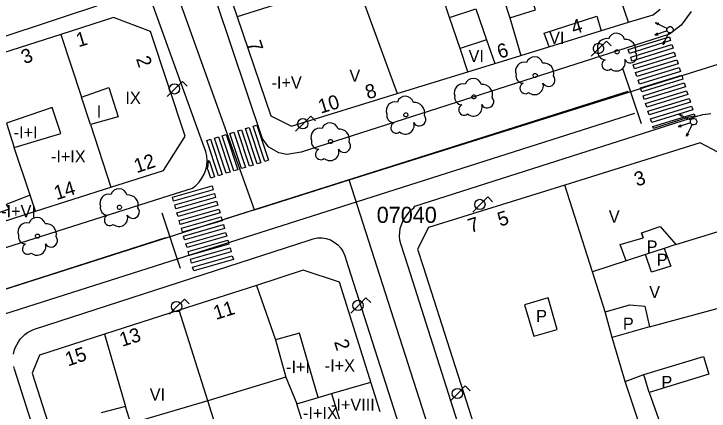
# Model space of a CAD drawing. Extents: x 282771 to 285132, y 4823109 to 4825496.
# Drawn here: x 284977.7 to 285063.7, y 4823777.7 to 4823826.8 of the extents above; entities that cross this region are included whole.
import ezdxf

# ---------------------------------------------------------------- set-up
doc = ezdxf.new("R2010")
doc.units = 0
for name, color, linetype in [('ACERA-BORDILLO', 7, 'Continuous'), ('ARBOL', 7, 'Continuous'), ('CALLE-EJE', 7, 'Continuous'), ('EDIFICIO', 7, 'Continuous'), ('FAROLA', 7, 'Continuous'), ('INTERIOR-EDIFICIO', 7, 'Continuous'), ('MEDIANERA', 7, 'Continuous'), ('NUM-LOCAL', 7, 'Continuous'), ('NUM-PORTAL', 7, 'Continuous'), ('NUM-VADO', 7, 'Continuous'), ('PASO-PEATONES', 7, 'Continuous'), ('SEMAFORO', 7, 'Continuous'), ('SENAL-VIARIA', 7, 'Continuous'), ('TXT-ALTURA-EDIFICIO', 7, 'Continuous'), ('VERTICE-RTM', 7, 'Continuous')]:
    doc.layers.add(name, color=color, linetype=linetype)

msp = doc.modelspace()

# ---------------------------------------------------------------- linework, layer by layer
at = {"layer": 'ACERA-BORDILLO'}
for points in [[(285061.497, 4823827.077), (285060.267, 4823825.387), (285058.817, 4823824.297), (285013.217, 4823809.716), (285011.467, 4823809.416), (285010.447, 4823809.616), (285009.237, 4823810.296), (285008.447, 4823811.366), (284987.527, 4823873.619)], [(284996.897, 4823804.346), (284999.757, 4823805.256), (285000.207, 4823805.596), (285000.607, 4823806.006), (285000.947, 4823806.466), (285001.217, 4823806.976), (285001.417, 4823807.506), (285001.537, 4823808.066), (285001.577, 4823808.636), (285001.537, 4823809.206), (285001.427, 4823809.766), (285001.227, 4823810.306), (284994.917, 4823827.786), (284994.407, 4823828.086), (284993.867, 4823828.336), (284993.307, 4823828.526), (284992.727, 4823828.656), (284992.137, 4823828.726), (284991.547, 4823828.746), (284990.957, 4823828.696), (284990.367, 4823828.586), (284989.807, 4823828.416), (284989.257, 4823828.196), (284921.326, 4823805.735)], [(285054.041, 4823708.861), (285026.457, 4823795.556), (285025.557, 4823798.376), (285025.457, 4823798.836), (285025.407, 4823799.306), (285025.427, 4823799.776), (285025.497, 4823800.246), (285025.627, 4823800.706), (285025.807, 4823801.146), (285026.047, 4823801.556), (285026.327, 4823801.936), (285026.767, 4823802.496), (285027.187, 4823802.816), (285027.297, 4823803.016), (285062.336, 4823814.181), (285062.636, 4823814.269), (285062.946, 4823814.345), (285063.264, 4823814.408), (285063.589, 4823814.457), (285063.922, 4823814.49)], [(284969.236, 4823795.556), (284996.897, 4823804.346)], [(284977.627, 4823784.728), (284977.715, 4823785.124), (284977.844, 4823785.513), (284978.014, 4823785.89), (284978.221, 4823786.246), (284978.463, 4823786.578), (284978.734, 4823786.88), (284979.03, 4823787.149), (284979.344, 4823787.383), (284979.671, 4823787.58), (284980.006, 4823787.741), (284980.342, 4823787.867), (285004.157, 4823795.556), (285014.217, 4823798.806), (285014.727, 4823798.996), (285015.267, 4823799.096), (285015.807, 4823799.106), (285016.337, 4823799.016), (285016.857, 4823798.846), (285017.327, 4823798.586), (285017.757, 4823798.246), (285018.117, 4823797.846), (285018.407, 4823797.386), (285018.617, 4823796.886), (285019.047, 4823795.556), (285047.469, 4823706.836)], [(285005.858, 4823694.648), (284977.76, 4823782.846), (284977.666, 4823783.192)]]:
    msp.add_lwpolyline(points, dxfattribs=at)
at = {"layer": 'ARBOL'}
for centre, major_axis, start_param, end_param in [((285050.987, 4823822.637), (0.607, 0.913), 0.332575, 2.516406), ((285052.247, 4823823.367), (0.575, 0.865), 5.572236, 8.115915), ((285053.377, 4823822.367), (0.705, 1.06), 5.037999, 6.971239), ((285050.877, 4823822.067), (-0.518, -0.779), 5.100242, 6.837427), ((285053.987, 4823821.537), (-0.441, -0.664), 5.804717, 9.121341), ((285042.107, 4823820.447), (0.575, 0.865), 5.57263, 8.116309), ((285051.117, 4823820.517), (-0.372, -0.56), 4.142714, 7.558948), ((285052.257, 4823820.817), (-0.601, -0.904), 6.153644, 8.753721), ((285040.847, 4823819.717), (0.608, 0.913), 0.332968, 2.516799), ((285043.237, 4823819.447), (0.705, 1.059), 5.038392, 6.971633), ((285040.737, 4823819.147), (-0.518, -0.779), 5.100635, 6.83782), ((285034.527, 4823817.787), (0.576, 0.864), 5.572939, 8.116618), ((285043.847, 4823818.617), (-0.441, -0.663), 5.805111, 9.121735), ((285033.267, 4823817.057), (0.608, 0.913), 0.333278, 2.517109), ((285035.657, 4823816.787), (0.705, 1.059), 5.038702, 6.971942), ((285040.977, 4823817.597), (-0.372, -0.559), 4.143108, 7.559342), ((285042.117, 4823817.897), (-0.601, -0.904), 6.154037, 8.754115), ((285024.857, 4823814.837), (0.608, 0.913), 0.333592, 2.517423), ((285026.117, 4823815.567), (0.576, 0.864), 5.573254, 8.116932), ((285027.247, 4823814.567), (0.706, 1.059), 5.039016, 6.972257), ((285033.157, 4823816.487), (-0.519, -0.779), 5.100945, 6.83813), ((285036.267, 4823815.957), (-0.442, -0.663), 5.80542, 9.122044), ((285033.397, 4823814.937), (-0.372, -0.559), 4.143417, 7.559651), ((285034.537, 4823815.237), (-0.602, -0.904), 6.154347, 8.754424), ((285024.747, 4823814.267), (-0.519, -0.778), 5.101259, 6.838444), ((285027.857, 4823813.737), (-0.442, -0.663), 5.805735, 9.122359), ((285016.797, 4823812.286), (0.576, 0.864), 5.573638, 8.117317), ((285024.987, 4823812.717), (-0.373, -0.559), 4.143732, 7.559966), ((285026.127, 4823813.017), (-0.602, -0.903), 6.154661, 8.754739), ((285015.537, 4823811.556), (0.609, 0.912), 0.333976, 2.517807), ((285017.927, 4823811.286), (0.706, 1.059), 5.0394, 6.972641), ((285015.427, 4823810.986), (-0.519, -0.778), 5.101643, 6.838828), ((285018.537, 4823810.456), (-0.442, -0.663), 5.806119, 9.122743), ((285015.667, 4823809.436), (-0.373, -0.559), 4.144116, 7.56035), ((285016.807, 4823809.736), (-0.602, -0.903), 6.155045, 8.755123), ((284990.667, 4823804.136), (0.577, 0.863), 5.574664, 8.118343), ((284989.407, 4823803.406), (0.61, 0.912), 0.335002, 2.518833), ((284991.797, 4823803.136), (0.707, 1.058), 5.040426, 6.973667), ((284989.297, 4823802.836), (-0.52, -0.778), 5.102669, 6.839854), ((284992.407, 4823802.306), (-0.443, -0.662), 5.807145, 9.123769), ((284980.527, 4823800.586), (0.577, 0.863), 5.57508, 8.118758), ((284989.537, 4823801.286), (-0.373, -0.559), 4.145142, 7.561376), ((284990.677, 4823801.586), (-0.603, -0.902), 6.156071, 8.756149), ((284979.267, 4823799.856), (0.61, 0.912), 0.335418, 2.519249), ((284981.657, 4823799.586), (0.708, 1.058), 5.040842, 6.974083), ((284979.157, 4823799.286), (-0.52, -0.777), 5.103085, 6.84027), ((284982.267, 4823798.756), (-0.443, -0.662), 5.807561, 9.124185), ((284979.397, 4823797.736), (-0.374, -0.558), 4.145558, 7.561792), ((284980.537, 4823798.036), (-0.604, -0.902), 6.156487, 8.756565)]:
    msp.add_ellipse(centre, major_axis=major_axis, ratio=0.999978, start_param=start_param, end_param=end_param, dxfattribs=at)
for centre, major_axis in [((285052.317, 4823822.107), (0.141, 0.212)), ((285042.177, 4823819.187), (0.141, 0.212)), ((285034.597, 4823816.527), (0.141, 0.212)), ((285026.187, 4823814.307), (0.141, 0.212)), ((285016.867, 4823811.026), (0.141, 0.212)), ((284990.737, 4823802.876), (0.141, 0.212)), ((284980.597, 4823799.326), (0.142, 0.212))]:
    msp.add_ellipse(centre, major_axis=major_axis, ratio=0.999978, dxfattribs=at)
at = {"layer": 'CALLE-EJE'}
for points in [[(285007.436, 4823802.587), (284996.257, 4823833.826)], [(285019.154, 4823806.295), (285070.357, 4823822.327)], [(285007.436, 4823802.587), (285019.154, 4823806.295)], [(285053.196, 4823700.236), (285019.154, 4823806.295)], [(285007.436, 4823802.587), (284971.332, 4823791.078)]]:
    msp.add_lwpolyline(points, dxfattribs=at)
at = {"layer": 'EDIFICIO'}
for points in [[(285000.487, 4823840.617), (285005.307, 4823826.426), (285009.467, 4823814.206), (285012.017, 4823812.896), (285025.117, 4823816.937), (285033.857, 4823819.627), (285040.397, 4823821.647), (285053.727, 4823825.757), (285056.797, 4823826.697), (285057.657, 4823827.387)], [(284971.897, 4823799.696), (284980.337, 4823802.396), (284989.677, 4823805.376), (284996.167, 4823807.446), (284998.727, 4823811.486), (284998.867, 4823811.696), (284994.567, 4823824.626), (284990.017, 4823826.336), (284983.497, 4823824.266), (284974.267, 4823821.326), (284965.797, 4823818.636), (284949.577, 4823813.486), (284938.947, 4823810.106), (284920.626, 4823804.285), (284919.076, 4823801.475), (284921.026, 4823795.555), (284921.496, 4823794.145), (284923.746, 4823787.385), (284927.266, 4823785.455), (284945.236, 4823791.185), (284958.926, 4823795.556), (284963.936, 4823797.156), (284971.897, 4823799.696)], [(285065.587, 4823809.287), (285062.607, 4823810.857), (285045.867, 4823805.637), (285028.997, 4823800.386), (285027.637, 4823797.696), (285028.307, 4823795.556), (285036.936, 4823768.666)], [(285023.006, 4823777.606), (285017.957, 4823793.626), (285013.477, 4823795.086), (285007.697, 4823793.226), (284998.137, 4823790.156), (284988.876, 4823787.196)], [(284988.876, 4823787.196), (284980.836, 4823784.616), (284979.916, 4823782.366), (284985.436, 4823765.216)]]:
    msp.add_lwpolyline(points, dxfattribs=at)
at = {"layer": 'FAROLA'}
for p, q in [((285051.007, 4823823.437), (285050.067, 4823822.507)), ((285051.597, 4823822.847), (285051.007, 4823823.437)), ((285050.067, 4823822.507), (285049.137, 4823821.567)), ((284998.523, 4823818.451), (284997.583, 4823817.521)), ((284999.113, 4823817.861), (284998.523, 4823818.451)), ((284997.583, 4823817.521), (284996.653, 4823816.581)), ((285014.406, 4823814.144), (285013.466, 4823813.214)), ((285014.996, 4823813.554), (285014.406, 4823814.144)), ((285013.466, 4823813.214), (285012.536, 4823812.274)), ((285036.325, 4823804.166), (285035.385, 4823803.236)), ((285036.915, 4823803.576), (285036.325, 4823804.166)), ((285035.385, 4823803.236), (285034.455, 4823802.296)), ((284998.792, 4823791.531), (284997.852, 4823790.601)), ((284999.382, 4823790.941), (284998.792, 4823791.531)), ((285021.243, 4823791.679), (285020.303, 4823790.749)), ((285021.833, 4823791.089), (285021.243, 4823791.679)), ((284997.852, 4823790.601), (284996.922, 4823789.661)), ((285020.303, 4823790.749), (285019.373, 4823789.809)), ((285033.541, 4823780.787), (285032.601, 4823779.857)), ((285034.131, 4823780.197), (285033.541, 4823780.787)), ((285032.601, 4823779.857), (285031.671, 4823778.917))]:
    msp.add_line(p, q, dxfattribs=at)
for centre in [(284997.543, 4823817.521), (285013.426, 4823813.214), (285035.345, 4823803.236), (284997.812, 4823790.601), (285020.263, 4823790.749), (285032.561, 4823779.857)]:
    msp.add_circle(centre, 0.638, dxfattribs=at)
msp.add_ellipse((285050.027, 4823822.507), major_axis=(0.353, 0.531), ratio=0.999978, dxfattribs=at)
at = {"layer": 'INTERIOR-EDIFICIO'}
for points in [[(284986.057, 4823816.516), (284989.437, 4823817.686), (284990.577, 4823814.076), (284987.157, 4823813.106), (284986.057, 4823816.516)], [(284977.717, 4823810.286), (284983.477, 4823811.986), (284982.427, 4823815.226), (284976.768, 4823813.283), (284977.717, 4823810.286)], [(285058.966, 4823795.607), (285056.595, 4823794.856), (285055.857, 4823797.026), (285053.446, 4823796.249), (285052.697, 4823798.277), (285055.567, 4823799.117), (285055.347, 4823799.727), (285057.667, 4823800.487), (285059.607, 4823798.297), (285058.157, 4823797.767), (285058.966, 4823795.607)], [(285040.877, 4823790.826), (285042.017, 4823786.936), (285044.927, 4823787.786), (285043.797, 4823791.676), (285040.877, 4823790.826)], [(285051.707, 4823786.797), (285050.867, 4823789.957), (285053.927, 4823790.807), (285055.767, 4823790.647), (285056.327, 4823788.087), (285051.707, 4823786.797)], [(285013.896, 4823774.726), (285012.686, 4823778.576), (285015.336, 4823779.356), (285014.016, 4823783.896), (285013.027, 4823787.306), (285010.056, 4823786.496), (285011.336, 4823781.856), (285001.656, 4823778.966), (284992.146, 4823776.136), (284991.466, 4823778.246), (284988.486, 4823777.476)], [(285055.546, 4823774.666), (285053.317, 4823781.336), (285055.627, 4823782.187), (285063.007, 4823784.417), (285063.677, 4823782.227), (285056.297, 4823779.997), (285057.906, 4823775.436), (285055.546, 4823774.666)]]:
    msp.add_lwpolyline(points, dxfattribs=at)
at = {"layer": 'MEDIANERA'}
for p, q in [((285037.987, 4823829.637), (285039.047, 4823826.297)), ((285014.187, 4823829.257), (285005.307, 4823826.426)), ((285031.607, 4823826.337), (285030.797, 4823828.767)), ((285032.887, 4823822.507), (285031.607, 4823826.337)), ((285039.047, 4823826.297), (285040.397, 4823821.647)), ((284983.497, 4823824.266), (284986.057, 4823816.516)), ((285036.185, 4823823.58), (285032.887, 4823822.507)), ((285036.185, 4823823.58), (285037.207, 4823820.657)), ((285033.857, 4823819.627), (285032.887, 4823822.507)), ((284987.157, 4823813.106), (284989.677, 4823805.376)), ((284979.667, 4823804.386), (284977.717, 4823810.286)), ((285049.277, 4823794.907), (285045.867, 4823805.637)), ((284980.337, 4823802.396), (284979.667, 4823804.386)), ((285059.607, 4823798.297), (285068.227, 4823800.927)), ((285055.347, 4823799.727), (285055.567, 4823799.117)), ((285058.157, 4823797.767), (285055.857, 4823797.026)), ((285053.446, 4823796.249), (285049.277, 4823794.907)), ((285053.446, 4823796.249), (285053.447, 4823796.247)), ((285050.867, 4823789.957), (285049.277, 4823794.907)), ((285007.697, 4823793.226), (285010.056, 4823786.496)), ((285056.327, 4823788.087), (285067.177, 4823791.037)), ((284988.876, 4823787.196), (284991.466, 4823778.246)), ((285053.317, 4823781.336), (285051.707, 4823786.797)), ((285011.336, 4823781.856), (285012.686, 4823778.576)), ((285056.297, 4823779.997), (285055.627, 4823782.187)), ((285015.336, 4823779.356), (285016.976, 4823779.836)), ((285016.976, 4823779.836), (285018.136, 4823776.066))]:
    msp.add_line(p, q, dxfattribs=at)
for points in [[(285053.727, 4823825.757), (285051.597, 4823832.017), (285057.757, 4823833.967)], [(285039.047, 4823826.297), (285042.227, 4823827.297), (285041.177, 4823830.637), (285037.987, 4823829.637)], [(285020.667, 4823829.137), (285021.617, 4823826.507), (285025.117, 4823816.937)], [(285031.607, 4823826.337), (285034.837, 4823827.437), (285036.185, 4823823.58)], [(285043.927, 4823822.737), (285043.297, 4823824.427), (285049.817, 4823826.527), (285050.377, 4823824.717)], [(284979.667, 4823804.386), (284976.697, 4823803.246), (284977.097, 4823802.656), (284975.017, 4823801.956), (284974.687, 4823802.646), (284971.254, 4823801.688)], [(285003.986, 4823771.596), (285001.656, 4823778.966), (284998.137, 4823790.156)], [(285016.976, 4823779.836), (285019.146, 4823780.476), (285021.846, 4823781.276)]]:
    msp.add_lwpolyline(points, dxfattribs=at)
at = {"layer": 'PASO-PEATONES'}
for points in [[(285053.708, 4823822.394), (285058.8, 4823823.965), (285058.953, 4823823.489), (285053.861, 4823821.918)], [(285054.014, 4823821.442), (285059.105, 4823823.013), (285059.258, 4823822.537), (285054.167, 4823820.966)], [(285054.32, 4823820.49), (285059.411, 4823822.06), (285059.564, 4823821.584), (285054.473, 4823820.014)], [(285054.626, 4823819.537), (285059.717, 4823821.108), (285059.87, 4823820.632), (285054.779, 4823819.061)], [(285054.931, 4823818.585), (285060.023, 4823820.156), (285060.176, 4823819.68), (285055.084, 4823818.109)], [(285055.237, 4823817.633), (285060.329, 4823819.204), (285060.383, 4823819.034), (285060.482, 4823818.728), (285055.39, 4823817.157), (285055.324, 4823817.364)], [(285055.543, 4823816.681), (285060.635, 4823818.252), (285060.788, 4823817.776), (285055.696, 4823816.205)], [(285055.849, 4823815.729), (285060.941, 4823817.3), (285061.094, 4823816.824), (285056.002, 4823815.253)], [(285056.155, 4823814.777), (285061.246, 4823816.348), (285061.399, 4823815.871), (285056.308, 4823814.301)], [(285056.461, 4823813.825), (285061.552, 4823815.395), (285061.705, 4823814.919), (285056.614, 4823813.348)], [(285056.767, 4823812.872), (285061.858, 4823814.443), (285061.954, 4823814.144), (285061.931, 4823814.137), (285061.212, 4823814.032), (285056.841, 4823812.64)], [(285005.368, 4823812.319), (285005.847, 4823812.465), (285007.29, 4823808.106), (285006.812, 4823807.96)], [(285006.325, 4823812.612), (285006.803, 4823812.758), (285008.246, 4823808.399), (285007.768, 4823808.253)], [(285007.281, 4823812.905), (285007.759, 4823813.051), (285009.202, 4823808.692), (285008.724, 4823808.546)], [(285002.499, 4823811.44), (285002.977, 4823811.586), (285004.421, 4823807.227), (285003.942, 4823807.081)], [(285003.456, 4823811.733), (285003.934, 4823811.879), (285005.377, 4823807.52), (285004.899, 4823807.374)], [(285004.412, 4823812.026), (285004.89, 4823812.172), (285006.333, 4823807.813), (285005.855, 4823807.667)], [(285001.543, 4823811.147), (285002.021, 4823811.293), (285003.464, 4823806.934), (285002.986, 4823806.788)], [(285001.65, 4823807.641), (285001.735, 4823808.038), (285001.777, 4823808.636), (285001.84, 4823808.657), (285002.508, 4823806.641), (285002.03, 4823806.495), (285001.703, 4823807.481)], [(284997.302, 4823804.136), (285002.214, 4823805.54), (285002.353, 4823805.059), (284997.44, 4823803.656)], [(284997.578, 4823803.175), (285002.491, 4823804.579), (285002.629, 4823804.098), (284997.716, 4823802.695)], [(284997.854, 4823802.214), (285002.767, 4823803.618), (285002.905, 4823803.137), (284997.993, 4823801.734)], [(284998.131, 4823801.253), (285003.043, 4823802.657), (285003.181, 4823802.176), (284998.269, 4823800.772)], [(284998.407, 4823800.292), (285003.319, 4823801.696), (285003.457, 4823801.215), (284998.545, 4823799.811)], [(284998.683, 4823799.331), (285003.596, 4823800.734), (285003.654, 4823800.533), (285003.734, 4823800.254), (284998.821, 4823798.85), (284998.805, 4823798.905)], [(284998.959, 4823798.37), (285003.872, 4823799.773), (285004.01, 4823799.293), (284999.097, 4823797.889)], [(284999.236, 4823797.409), (285004.148, 4823798.812), (285004.286, 4823798.332), (284999.374, 4823796.928)], [(284999.512, 4823796.448), (285004.424, 4823797.851), (285004.562, 4823797.371), (284999.65, 4823795.967)], [(284999.788, 4823795.486), (285004.7, 4823796.89), (285004.839, 4823796.409), (284999.926, 4823795.006)]]:
    msp.add_lwpolyline(points, close=True, dxfattribs=at)
at = {"layer": 'SEMAFORO'}
for p, q in [((285058.175, 4823825.171), (285057.091, 4823825.687)), ((285057.391, 4823825.433), (285057.091, 4823825.687)), ((285057.477, 4823825.614), (285057.091, 4823825.687)), ((285058.151, 4823824.562), (285057.018, 4823824.16)), ((285058.524, 4823824.695), (285058.151, 4823824.562)), ((285058.536, 4823824.999), (285058.175, 4823825.171)), ((285058.553, 4823824.105), (285058.725, 4823824.466)), ((285057.34, 4823824.394), (285057.018, 4823824.16)), ((285057.415, 4823824.181), (285057.018, 4823824.16)), ((285058.037, 4823823.021), (285058.553, 4823824.105)), ((285058.037, 4823823.021), (285058.11, 4823823.407)), ((285058.291, 4823823.321), (285058.037, 4823823.021)), ((285061.079, 4823813.821), (285060.003, 4823814.352)), ((285060.3, 4823814.094), (285060.003, 4823814.352)), ((285060.388, 4823814.274), (285060.003, 4823814.352)), ((285061.422, 4823813.34), (285061.047, 4823813.213)), ((285061.438, 4823813.644), (285061.079, 4823813.821)), ((285061.047, 4823813.213), (285059.908, 4823812.827)), ((285060.234, 4823813.056), (285059.908, 4823812.827)), ((285060.306, 4823812.842), (285059.908, 4823812.827)), ((285060.912, 4823811.673), (285061.443, 4823812.75)), ((285061.443, 4823812.75), (285061.62, 4823813.108)), ((285060.912, 4823811.673), (285060.99, 4823812.058)), ((285061.17, 4823811.97), (285060.912, 4823811.673))]:
    msp.add_line(p, q, dxfattribs=at)
for centre, major_axis in [((285058.897, 4823824.827), (0.221, 0.333)), ((285061.797, 4823813.467), (0.222, 0.333))]:
    msp.add_ellipse(centre, major_axis=major_axis, ratio=0.999978, dxfattribs=at)
at = {"layer": 'SENAL-VIARIA'}
for p, q in [((285053.02, 4823820.082), (285055.293, 4823813.258)), ((285003.819, 4823801.443), (285053.7, 4823817.225)), ((284651.05, 4823686.149), (285054.516, 4823814.504)), ((284995.963, 4823802.179), (284998.237, 4823795.355)), ((284916.393, 4823773.442), (284996.478, 4823799.151))]:
    msp.add_line(p, q, dxfattribs=at)
at = {"layer": 'VERTICE-RTM'}
msp.add_line((285026.297, 4823800.446), (285026.297, 4823800.446), dxfattribs=at)

# ---------------------------------------------------------------- texts
at = {"layer": 'NUM-LOCAL'}
for s, rotation, p in [('1', 16.76319, (284985.669, 4823822.663)), ('7', 288.79931, (285006.516, 4823823.166)), ('12', 18.43557, (284992.867, 4823807.09)), ('11', 17.56063, (285002.679, 4823788.942)), ('15', 18.75572, (284984.366, 4823783.191))]:
    msp.add_text(s, height=1.75, rotation=rotation, dxfattribs=at).set_placement(p)
at = {"layer": 'NUM-PORTAL'}
for s, rotation, p in [('4', 17.03063, (285046.959, 4823824.224)), ('6', 17.03063, (285037.791, 4823821.231)), ('2', 288.53942, (284992.759, 4823821.261)), ('8', 17.03063, (285021.468, 4823816.21)), ('10', 17.03063, (285015.636, 4823814.44)), ('3', 17.56063, (285054.771, 4823805.434)), ('14', 17.03063, (284982.94, 4823803.764)), ('5', 17.56063, (285037.847, 4823800.478)), ('7', 17.56063, (285034.193, 4823799.689)), ('13', 17.56063, (284991.058, 4823785.617)), ('2', 287.57942, (285017.272, 4823786.253))]:
    msp.add_text(s, height=1.75, rotation=rotation, dxfattribs=at).set_placement(p)
at = {"layer": 'NUM-VADO'}
msp.add_text('3', height=1.75, rotation=20.98551, dxfattribs=at).set_placement((284978.978, 4823820.551))
at = {"layer": 'TXT-ALTURA-EDIFICIO'}
for s, p in [('VI', (285043.917, 4823823.087)), ('VI', (285033.947, 4823820.837)), ('V', (285019.198, 4823818.407)), ('-I+V', (285009.566, 4823817.556)), ('IX', (284991.48, 4823815.666)), ('I', (284987.926, 4823813.976)), ('-I+I', (284977.643, 4823811.406)), ('-I+IX', (284982.257, 4823808.426)), ('-I+VI', (284976.105, 4823801.646)), ('V', (285051.308, 4823800.987)), ('P', (285055.991, 4823797.277)), ('P', (285057.241, 4823795.657)), ('V', (285056.308, 4823791.657)), ('P', (285042.311, 4823788.686)), ('P', (285053.051, 4823787.737)), ('-I+X', (285016.148, 4823782.566)), ('-I+I', (285011.363, 4823782.396)), ('P', (285057.821, 4823780.527)), ('VI', (284994.487, 4823778.976)), ('-I+VIII', (285016.928, 4823777.729)), ('-I+IX', (285013.463, 4823776.689))]:
    msp.add_text(s, height=1.5, rotation=0.0006, dxfattribs=at).set_placement(p)
at = {"layer": 'VERTICE-RTM'}
msp.add_text('07040', height=2, rotation=0.0006, dxfattribs=at).set_placement((285022.577, 4823800.946))

doc.saveas('drawing.dxf')
